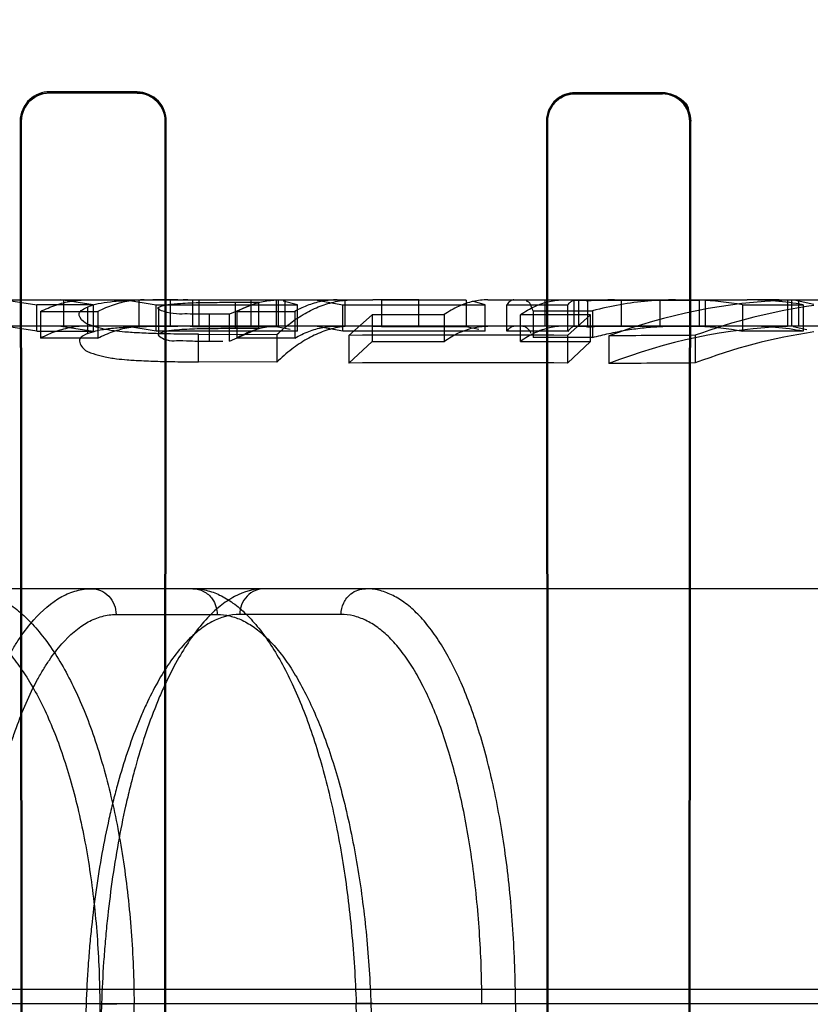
# Model space of a CAD drawing. Header units: millimetres. Extents: x 0 to 297, y 0 to 210.
# Tile 429 of 455: x 242.3582 to 242.4214, y 160.0682 to 160.147. Entities that reach past the tile are written whole.
import ezdxf

# ---------------------------------------------------------------- set-up
doc = ezdxf.new("R2010")
doc.units = ezdxf.units.MM
doc.header["$LTSCALE"] = 16.335
doc.layers.get('0').update_dxf_attribs({"linetype": 'CONTINUOUS'})
for name, color, linetype in [('AXES_REF', 7, 'CONTINUOUS'), ('INTFCLR_1', 7, 'CONTINUOUS'), ('INTFCLR_144815', 7, 'CONTINUOUS'), ('INTFCLR_72935', 7, 'CONTINUOUS')]:
    doc.layers.add(name, color=color, linetype=linetype)

msp = doc.modelspace()

# ---------------------------------------------------------------- linework, layer by layer
at = {"color": 7, "linetype": 'Continuous'}
for radius in [6.787079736, 6.7865, 6.743039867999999]:
    msp.add_circle((241.4889104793, 154.7114782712), radius, dxfattribs=at)
msp.add_arc((241.4889104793, 154.7114782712), 6.72, 278.2771290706, 261.7228709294, dxfattribs=at)
at = {"layer": 'AXES_REF', "color": 7, "linetype": 'Continuous'}
msp.add_arc((241.4889104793, 154.7114782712), 6.874, 113.0826847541, 66.9173152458, dxfattribs=at)
at = {"layer": 'AXES_REF', "color": 9, "linetype": 'Continuous'}
msp.add_arc((241.4889104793, 154.7114782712), 6.191158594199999, 94.4118118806, 85.5881881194, dxfattribs=at)
at = {"layer": 'INTFCLR_1', "color": 9, "linetype": 'Continuous'}
for p, q in [((242.360606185, 160.1411294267), (242.360606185, 160.141218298)), ((242.367606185, 160.1412042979), (242.367606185, 160.1411164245)), ((242.402606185, 160.1410602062), (242.402606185, 160.1411440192)), ((242.409606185, 160.1411337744), (242.409606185, 160.1410506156)), ((242.3582506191, 160.1388643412), (242.3583396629, 160.1388643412)), ((242.3698513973, 160.1388643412), (242.369938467, 160.1388643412)), ((242.4003260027, 160.1388643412), (242.4004098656, 160.1388643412)), ((242.4117869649, 160.1388643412), (242.4118695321, 160.1388643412))]:
    msp.add_line(p, q, dxfattribs=at)
at = {"layer": 'INTFCLR_1', "color": 6, "linetype": 'Continuous'}
for p, q in [((242.367606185, 160.1412042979), (242.360606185, 160.141218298)), ((242.367606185, 160.1411164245), (242.360606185, 160.1411294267)), ((242.402606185, 160.1411440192), (242.409606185, 160.1411337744)), ((242.409606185, 160.1410506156), (242.402606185, 160.1410602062)), ((242.3582506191, 160.1388643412), (242.358335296, 160.0058643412)), ((242.3583396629, 160.1388643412), (242.3584185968, 160.0058643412)), ((242.3697739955, 160.0058643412), (242.3698513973, 160.1388643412)), ((242.3698556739, 160.0058643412), (242.369938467, 160.1388643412)), ((242.4003260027, 160.1388643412), (242.4004057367, 160.0058643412)), ((242.4004098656, 160.1388643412), (242.400484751, 160.0058643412)), ((242.4117131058, 160.0058643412), (242.4117869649, 160.1388643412)), ((242.4117910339, 160.0058643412), (242.4118695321, 160.1388643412))]:
    msp.add_line(p, q, dxfattribs=at)
at = {"layer": 'INTFCLR_1', "color": 7, "linetype": 'Continuous'}
for points in [[(242.409606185, 160.1411337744), (242.4097044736, 160.1411315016), (242.4098028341, 160.1411249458), (242.4099010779, 160.141114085), (242.4099988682, 160.141098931), (242.4100961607, 160.1410794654), (242.4101931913, 160.1410555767), (242.4102898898, 160.1410271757), (242.4103858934, 160.1409942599), (242.4104809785, 160.1409568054)], [(242.4104482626, 160.1408805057), (242.4103584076, 160.1409158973), (242.4102670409, 160.1409472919), (242.4101743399, 160.1409746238), (242.4100802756, 160.1409978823), (242.4099852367, 160.1410169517), (242.4098900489, 160.1410317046), (242.409795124, 160.1410421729), (242.4097004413, 160.1410484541), (242.409606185, 160.1410506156)]]:
    msp.add_lwpolyline(points, dxfattribs=at)
at = {"layer": 'INTFCLR_1', "color": 6, "linetype": 'Continuous'}
for points, knots in [([(242.360606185, 160.141218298), (242.3600415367, 160.1412194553), (242.3587948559, 160.1407601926), (242.3582497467, 160.1395012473), (242.3582506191, 160.1388643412)], [0, 0, 0, 0, 0.4699318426, 1, 1, 1, 1]), ([(242.369938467, 160.1388643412), (242.3699392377, 160.1394406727), (242.3694655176, 160.1406794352), (242.3682216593, 160.141203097), (242.367606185, 160.1412042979)], [0, 0, 0, 0, 0.4835781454, 1, 1, 1, 1]), ([(242.360606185, 160.1411294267), (242.3600659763, 160.1411304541), (242.3588670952, 160.1406919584), (242.3583388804, 160.1394801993), (242.3583396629, 160.1388643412)], [0, 0, 0, 0, 0.467281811, 1, 1, 1, 1]), ([(242.3698513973, 160.1388643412), (242.3698520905, 160.1394213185), (242.3693934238, 160.1406140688), (242.3681964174, 160.1411153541), (242.367606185, 160.1411164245)], [0, 0, 0, 0, 0.4855058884, 1, 1, 1, 1]), ([(242.402606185, 160.1411440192), (242.4020736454, 160.1411448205), (242.4008696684, 160.1407156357), (242.400325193, 160.1394947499), (242.4003260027, 160.1388643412)], [0, 0, 0, 0, 0.4579220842, 1, 1, 1, 1]), ([(242.402606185, 160.1410602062), (242.4020945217, 160.1410609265), (242.4009351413, 160.1406489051), (242.4004091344, 160.1394728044), (242.4004098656, 160.1388643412)], [0, 0, 0, 0, 0.4567907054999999, 1, 1, 1, 1])]:
    msp.add_open_spline(points, degree=3, knots=knots, dxfattribs=at)
at = {"layer": 'INTFCLR_1', "color": 7, "linetype": 'Continuous'}
for points, knots in [([(242.4118695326, 160.1388643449), (242.4118703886, 160.1394356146), (242.411396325, 160.1406390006), (242.4101912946, 160.1411342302), (242.4096061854, 160.1411337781)], [0, 0, 0, 0, 0.494016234, 1, 1, 1, 1]), ([(242.4117869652, 160.1388643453), (242.4117877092, 160.139415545), (242.4113299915, 160.1405751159), (242.41016909, 160.1410509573), (242.4096061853, 160.1410506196)], [0, 0, 0, 0, 0.4947471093, 1, 1, 1, 1])]:
    msp.add_open_spline(points, degree=3, knots=knots, dxfattribs=at)
for points in [[(242.4104809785, 160.1409568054), (242.4110118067, 160.1407337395), (242.4116990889, 160.1403071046), (242.4116983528, 160.1397313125)], [(242.4117869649, 160.1388643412), (242.411787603, 160.1393974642), (242.4116946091, 160.1401469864), (242.4112030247, 160.1403533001)]]:
    msp.add_open_spline(points, degree=3, dxfattribs=at)
at = {"layer": 'INTFCLR_144815', "color": 9, "linetype": 'Continuous'}
for p, q in [((242.3323983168, 160.1245782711), (242.3615105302, 160.1245782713)), ((242.3635946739, 160.1245782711), (242.3864593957, 160.1245782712)), ((242.3754557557, 160.1222769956), (242.3754557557, 160.1243842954)), ((242.3956361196, 160.1245782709), (242.4163895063, 160.1245782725)), ((242.4189269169, 160.1245782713), (242.4290559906, 160.1245782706)), ((242.3733654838, 160.1234296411), (242.3733654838, 160.1212856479)), ((242.7959286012, 160.1224782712), (242.1356657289, 160.1224782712)), ((242.3725106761, 160.1196212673), (242.3725106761, 160.1218297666)), ((243.0035589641, 160.1014782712), (242.1770643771, 160.1014782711)), ((242.365924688, 160.0994149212), (242.3740159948, 160.0994149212)), ((242.3839059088, 160.0994149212), (242.3758094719, 160.0994149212)), ((243.0808995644, 160.0694090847), (242.0903675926, 160.0694090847)), ((242.1512460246, 160.0683100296), (243.0344399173, 160.0683100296)), ((242.3635238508, 160.0682367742), (242.3610019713, 159.9964782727)), ((242.3647555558, 160.0683100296), (242.3622264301, 159.996478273)), ((242.3633805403, 160.0682937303), (242.3647555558, 160.0683100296)), ((242.3646174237, 160.0682367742), (242.3649961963, 159.996478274)), ((242.3677448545, 159.9964782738), (242.3673607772, 160.0683100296)), ((242.3875725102, 159.9980053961), (242.3851174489, 160.0683100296)), ((242.3862966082, 160.0682367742), (242.3888076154, 159.9964782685)), ((242.3978524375, 160.0683100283), (242.3980263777, 159.9980053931))]:
    msp.add_line(p, q, dxfattribs=at)
at = {"layer": 'INTFCLR_144815', "color": 6, "linetype": 'Continuous'}
for p, q in [((242.3570010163, 160.1245782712), (242.3595769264, 160.1241873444)), ((242.3640854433, 160.1241874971), (242.3595769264, 160.1241874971)), ((242.3595769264, 160.1220725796), (242.3595769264, 160.1241873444)), ((242.3615105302, 160.1245782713), (242.3635946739, 160.1245782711)), ((242.3640854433, 160.1241876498), (242.3615105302, 160.1245782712)), ((242.3617461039, 160.1224782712), (242.3617461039, 160.1245782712)), ((242.3636487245, 160.1240024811), (242.3636487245, 160.1218806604)), ((242.3640854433, 160.1241876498), (242.3640854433, 160.1220728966)), ((242.3667113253, 160.1245782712), (242.3691307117, 160.1241846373)), ((242.3677564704, 160.1224782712), (242.3677564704, 160.1245782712)), ((242.3691307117, 160.1220697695), (242.3691307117, 160.1241846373)), ((242.3691307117, 160.1241821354), (242.3804123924, 160.1241821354)), ((242.3693385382, 160.1218825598), (242.3693385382, 160.1240043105)), ((242.3702467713, 160.1245782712), (242.3702467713, 160.1224782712)), ((242.3787294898, 160.1245416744), (242.3720394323, 160.1245416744)), ((242.3720394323, 160.1245408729), (242.3720394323, 160.1224394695)), ((242.3725373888, 160.1245782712), (242.3725373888, 160.1224782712)), ((242.3773122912, 160.1243840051), (242.3749882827, 160.123428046)), ((242.3754557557, 160.1243842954), (242.3773122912, 160.1243840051)), ((242.3766978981, 160.1245782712), (242.3766978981, 160.1224782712)), ((242.3773122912, 160.1243840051), (242.3773122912, 160.1222766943)), ((242.3787294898, 160.1245416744), (242.3787294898, 160.1224403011)), ((242.3788683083, 160.1245782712), (242.3788683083, 160.1224782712)), ((242.3804123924, 160.1241872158), (242.3792916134, 160.1244662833)), ((242.3794159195, 160.1245782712), (242.3794159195, 160.1224782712)), ((242.3804123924, 160.1220671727), (242.3804123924, 160.1241821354)), ((242.3818343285, 160.1245782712), (242.3840520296, 160.1241852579)), ((242.3840520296, 160.1220704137), (242.3840520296, 160.1241852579)), ((242.3840520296, 160.1241828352), (242.3954427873, 160.1241828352)), ((242.3842242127, 160.1224782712), (242.3842242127, 160.1245782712)), ((242.3901277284, 160.1245782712), (242.3864593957, 160.1245782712)), ((242.3871477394, 160.12454053), (242.3864593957, 160.1245782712)), ((242.3939053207, 160.1245414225), (242.3871477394, 160.1245414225)), ((242.3871477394, 160.12454053), (242.3871477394, 160.1224391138)), ((242.3901277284, 160.1224782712), (242.3901277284, 160.1245782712)), ((242.3939053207, 160.1245414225), (242.3939053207, 160.1224400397)), ((242.3954427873, 160.1241879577), (242.394418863, 160.1244662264)), ((242.3954427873, 160.1220678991), (242.3954427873, 160.1241828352)), ((242.3971688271, 160.1220717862), (242.3971688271, 160.1241865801)), ((242.3971688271, 160.1241804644), (242.4020305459, 160.1241804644)), ((242.400198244, 160.1245782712), (242.400198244, 160.1224782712)), ((242.4020305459, 160.1220654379), (242.4020305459, 160.1241804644)), ((242.4025187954, 160.1245566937), (242.4025187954, 160.1224558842)), ((242.4025187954, 160.1245566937), (242.4125486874, 160.1245566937)), ((242.4028875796, 160.1245782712), (242.4028875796, 160.1224782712)), ((242.4033543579, 160.1245782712), (242.4036303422, 160.1244861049)), ((242.4036303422, 160.1223826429), (242.4036303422, 160.1244861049)), ((242.4063021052, 160.1245782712), (242.4063021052, 160.1224782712)), ((242.4094270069, 160.1224782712), (242.4094270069, 160.1245782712)), ((242.4125486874, 160.1245566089), (242.4125486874, 160.1224557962)), ((242.4130218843, 160.1245782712), (242.4130218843, 160.1224782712)), ((242.4159924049, 160.1241784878), (242.4159924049, 160.122063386)), ((242.4159924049, 160.1241784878), (242.4208593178, 160.1241784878)), ((242.4189269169, 160.1245782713), (242.4163895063, 160.1245782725)), ((242.4189269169, 160.1245782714), (242.4196132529, 160.1245510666)), ((242.4196132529, 160.1245510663), (242.4196132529, 160.1224500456)), ((242.4199271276, 160.1245782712), (242.4199271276, 160.1224782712)), ((242.4201227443, 160.1245782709), (242.4217052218, 160.1242257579)), ((242.4204949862, 160.1224782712), (242.4204949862, 160.1245782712)), ((242.4208593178, 160.1241840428), (242.4208593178, 160.1220691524)), ((242.3598747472, 160.1236453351), (242.3644663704, 160.1236453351)), ((242.3598747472, 160.1236433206), (242.3598747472, 160.1215076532)), ((242.3644663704, 160.1236453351), (242.3644663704, 160.1215097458)), ((242.3749882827, 160.123428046), (242.3733654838, 160.1234296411)), ((242.3749882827, 160.1212839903), (242.3749882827, 160.123428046)), ((242.3755751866, 160.1236525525), (242.380208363, 160.1236525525)), ((242.3755751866, 160.1236501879), (242.3755751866, 160.1215147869)), ((242.380208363, 160.1236525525), (242.380208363, 160.1215172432)), ((242.3863877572, 160.1233810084), (242.3845245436, 160.1217341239)), ((242.392151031, 160.1233905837), (242.3863877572, 160.1233905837)), ((242.3863877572, 160.1233810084), (242.3863877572, 160.121235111)), ((242.392151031, 160.1233905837), (242.392151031, 160.1212450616)), ((242.3982548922, 160.1212465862), (242.3982548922, 160.123392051)), ((242.4038645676, 160.123392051), (242.3982548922, 160.123392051)), ((242.3992672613, 160.1236958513), (242.4040147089, 160.1236958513)), ((242.3992672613, 160.1236953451), (242.3992672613, 160.1215616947)), ((242.402001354, 160.121738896), (242.4038645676, 160.1233840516)), ((242.4038645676, 160.1212382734), (242.4038645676, 160.1233840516)), ((242.4040147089, 160.1236958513), (242.4040147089, 160.1215622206)), ((242.3595769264, 160.1220725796), (242.3570010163, 160.1224782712)), ((242.3615105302, 160.1224782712), (242.3640854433, 160.1220728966)), ((242.3691307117, 160.1220697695), (242.3667113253, 160.1224782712)), ((242.3720394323, 160.1224403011), (242.3787294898, 160.1224403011)), ((242.3787294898, 160.1224411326), (242.3798526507, 160.1222391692)), ((242.3840520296, 160.1220704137), (242.3818343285, 160.1224782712)), ((242.3864593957, 160.1224782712), (242.3871477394, 160.1224391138)), ((242.3871477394, 160.1224400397), (242.3939053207, 160.1224400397)), ((242.3939053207, 160.1224409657), (242.3949314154, 160.1222394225)), ((242.4125486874, 160.1224558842), (242.4025187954, 160.1224558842)), ((242.4036303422, 160.1223826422), (242.4033543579, 160.1224782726)), ((242.4196132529, 160.1224500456), (242.4189269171, 160.1224782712)), ((242.4200608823, 160.122457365), (242.4211438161, 160.1222167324)), ((242.3595769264, 160.1220727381), (242.3640854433, 160.1220727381)), ((242.3644663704, 160.1215097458), (242.3598747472, 160.1215097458)), ((242.3804123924, 160.1220671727), (242.3691307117, 160.1220671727)), ((242.3725106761, 160.1218297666), (242.3787748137, 160.1218059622)), ((242.3749882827, 160.1212839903), (242.3773122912, 160.1222766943)), ((242.3773122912, 160.1222766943), (242.3754557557, 160.1222769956)), ((242.380208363, 160.1215172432), (242.3755751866, 160.1215172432)), ((242.3787748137, 160.1218059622), (242.3787748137, 160.1195964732)), ((242.3954427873, 160.1220678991), (242.3840520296, 160.1220678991)), ((242.3845245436, 160.1217341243), (242.3845245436, 160.1195216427)), ((242.4020305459, 160.1220654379), (242.3971688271, 160.1220654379)), ((242.4040147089, 160.1215622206), (242.3992672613, 160.1215622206)), ((242.402001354, 160.121738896), (242.402001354, 160.1195266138)), ((242.4053219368, 160.1216915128), (242.4053219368, 160.1194772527)), ((242.4122271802, 160.1217411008), (242.4122271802, 160.1195289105)), ((242.4208593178, 160.122063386), (242.4159924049, 160.122063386)), ((242.3733654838, 160.1212856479), (242.3744473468, 160.1212848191)), ((242.3845245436, 160.1195216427), (242.3863877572, 160.121235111)), ((242.3863877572, 160.1212450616), (242.392151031, 160.1212450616)), ((242.3982548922, 160.1212465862), (242.4038645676, 160.1212465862)), ((242.4038645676, 160.1212382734), (242.402001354, 160.1195266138)), ((242.3787748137, 160.1195964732), (242.3725106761, 160.1196212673)), ((242.3646174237, 160.0682367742), (242.3673607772, 160.0683100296)), ((242.3864404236, 160.0682908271), (242.3851174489, 160.0683100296)), ((242.3978524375, 160.0683100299), (242.3951703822, 160.0682367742))]:
    msp.add_line(p, q, dxfattribs=at)
for points in [[(242.3977242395, 160.1245782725), (242.3976689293, 160.1245743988), (242.3976120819, 160.124562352), (242.3975537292, 160.1245414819), (242.3974940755, 160.1245112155), (242.3974329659, 160.1244708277), (242.3973699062, 160.1244191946), (242.3973047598, 160.1243552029), (242.3972377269, 160.1242779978), (242.3971688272, 160.1241865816)], [(242.4020305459, 160.1241743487), (242.4020847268, 160.1242404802), (242.4021389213, 160.124300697), (242.4021931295, 160.1243549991), (242.4022473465, 160.1244033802), (242.4023015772, 160.1244458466), (242.402355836, 160.1244824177), (242.4024101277, 160.1245130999), (242.4024644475, 160.1245378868), (242.4025187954, 160.1245567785)], [(242.397168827, 160.1220717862), (242.3972300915, 160.1221565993), (242.397291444, 160.1222316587), (242.3973529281, 160.1222968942), (242.397414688, 160.1223522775), (242.3974766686, 160.122397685), (242.3975386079, 160.122432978), (242.3976004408, 160.1224581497), (242.3976623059, 160.1224732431), (242.3977242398, 160.1224782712)], [(242.4025187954, 160.1224559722), (242.4024644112, 160.1224363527), (242.402410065, 160.1224106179), (242.4023557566, 160.1223787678), (242.4023014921, 160.1223408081), (242.4022472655, 160.122296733), (242.4021930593, 160.1222465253), (242.4021388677, 160.1221901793), (242.4020846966, 160.1221277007), (242.4020305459, 160.1220590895)]]:
    msp.add_lwpolyline(points, dxfattribs=at)
for centre, radius, start, end in [((242.371291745, 160.1170854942), 0.007492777, 84.273051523, 89.99198590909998), ((242.4057817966, 160.0994219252), 0.0251563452, 89.999993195, 94.9061183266), ((242.4211731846, 160.0796178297), 0.0449603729, 91.9883192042, 110.6438857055), ((242.4281334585, 160.078570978), 0.0460071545, 98.0171224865, 110.2266078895), ((242.4114856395, 160.0993722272), 0.0252068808, 79.7006410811, 87.5829453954), ((242.4163836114, 160.0989803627), 0.0255978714, 79.9303058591, 89.98680544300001), ((242.3712916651, 160.1152535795), 0.0072246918, 84.0591548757, 89.99105492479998), ((242.4057820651, 160.098222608), 0.0242556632, 90.000627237, 95.0894057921), ((242.4211796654, 160.0790923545), 0.04338622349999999, 92.069063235, 111.4381893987), ((242.4114942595, 160.0982490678), 0.0242296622, 79.30122498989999, 87.50581318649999), ((242.416373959, 160.0976927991), 0.0247856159, 79.5739420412, 89.96405987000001), ((242.3936719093, 158.623280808), 1.4984812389, 89.6815145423, 90.3497599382), ((242.4196492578, 158.607295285), 1.5144640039, 90.2807959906, 90.54204475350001), ((242.4281470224, 160.078056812), 0.0444225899, 98.32277566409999, 111.0002348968), ((242.3936717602, 158.6816922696), 1.4378584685, 89.66808051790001, 90.36450071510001), ((242.4196163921, 158.6701530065), 1.4493947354, 90.29210295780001, 90.56508086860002)]:
    msp.add_arc(centre, radius, start, end, dxfattribs=at)
for points, knots in [([(242.3598747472, 160.1236433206), (242.3602723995, 160.1238445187), (242.361078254, 160.1241878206), (242.3623325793, 160.1245067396), (242.3631777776, 160.1245782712), (242.3635946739, 160.1245782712)], [0, 0, 0, 0, 0.3456816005, 0.6766253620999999, 1, 1, 1, 1]), ([(242.3725106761, 160.1218297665), (242.3721198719, 160.1218312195), (242.3713770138, 160.1218336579), (242.370320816, 160.1218459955), (242.3693794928, 160.1218670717), (242.3685496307, 160.1218930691), (242.367644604, 160.1219316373), (242.3667252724, 160.1219889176), (242.3657071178, 160.1220905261), (242.3648087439, 160.1222406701), (242.3639758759, 160.1224980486), (242.3632887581, 160.1227570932), (242.3627171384, 160.1235906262), (242.3633884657, 160.1238897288), (242.3636487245, 160.1240024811)], [0, 0, 0, 0, 0.1074067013, 0.2041624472, 0.2902927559, 0.3661741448, 0.4323450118, 0.5392413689, 0.6193119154, 0.7133741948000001, 0.7896435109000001, 0.8562493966, 0.9220482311, 1, 1, 1, 1]), ([(242.3708617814, 160.124578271), (242.3705479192, 160.124578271), (242.3699457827, 160.124577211), (242.3690726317, 160.1245707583), (242.3682371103, 160.1245581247), (242.3674491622, 160.1245365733), (242.3665229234, 160.1244968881), (242.3655446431, 160.1244235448), (242.3645223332, 160.1242785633), (242.3639198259, 160.1241108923), (242.3636487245, 160.1240024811)], [0, 0, 0, 0, 0.1295911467, 0.2486166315, 0.360524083, 0.4746063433, 0.5740607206, 0.7433075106, 0.8794461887, 1, 1, 1, 1]), ([(242.3681771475, 160.1245782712), (242.3677615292, 160.1245782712), (242.3669187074, 160.1245071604), (242.3656675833, 160.1241895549), (242.3648631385, 160.1238481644), (242.3644663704, 160.1236473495)], [0, 0, 0, 0, 0.3232225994, 0.6541665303, 1, 1, 1, 1]), ([(242.3733654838, 160.123429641), (242.3730047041, 160.1234307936), (242.3723695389, 160.1234252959), (242.371336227, 160.1234655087), (242.3706025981, 160.1233784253), (242.3689594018, 160.1238322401), (242.3693385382, 160.1240043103)], [0, 0, 0, 0, 0.261295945, 0.4729296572, 0.6984540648, 1, 1, 1, 1]), ([(242.3693385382, 160.1240043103), (242.3695796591, 160.124091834), (242.3701526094, 160.1242294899), (242.37099715, 160.1242996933), (242.3719110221, 160.1243455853), (242.3728896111, 160.1243678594), (242.3740925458, 160.1243823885), (242.3749703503, 160.1243843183), (242.3754557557, 160.1243842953)], [0, 0, 0, 0, 0.1251645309, 0.2855980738, 0.4129825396, 0.5716914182, 0.7631496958, 1, 1, 1, 1]), ([(242.3755751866, 160.1236501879), (242.3759368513, 160.1238492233), (242.3766706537, 160.1241889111), (242.3778188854, 160.1245068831), (242.3785939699, 160.1245782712), (242.3789752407, 160.1245782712)], [0, 0, 0, 0, 0.348037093, 0.6785574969, 1, 1, 1, 1]), ([(242.3787748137, 160.1218059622), (242.3791598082, 160.1221647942), (242.3799263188, 160.1228084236), (242.3811425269, 160.1235940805), (242.3823674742, 160.1241574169), (242.3836138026, 160.1245009), (242.3844568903, 160.1245782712), (242.3848727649, 160.1245782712)], [0, 0, 0, 0, 0.2303132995, 0.4368336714, 0.6318746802, 0.8180063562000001, 1, 1, 1, 1]), ([(242.383600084, 160.1245782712), (242.3832192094, 160.1245782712), (242.3824464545, 160.1245076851), (242.3813010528, 160.1241912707), (242.380569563, 160.1238531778), (242.380208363, 160.1236549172)], [0, 0, 0, 0, 0.3219598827, 0.6516998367, 1, 1, 1, 1]), ([(242.3956361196, 160.1245782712), (242.3952441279, 160.1245782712), (242.3944400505, 160.1244856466), (242.3932573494, 160.1240760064), (242.3925158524, 160.1236468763), (242.392151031, 160.1233969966)], [0, 0, 0, 0, 0.3152153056, 0.6444160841, 1, 1, 1, 1]), ([(242.3982548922, 160.1233970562), (242.3986194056, 160.1236467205), (242.3993606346, 160.1240757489), (242.4005432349, 160.124485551), (242.4013476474, 160.1245782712), (242.4017398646, 160.1245782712)], [0, 0, 0, 0, 0.3552943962, 0.6845921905, 1, 1, 1, 1]), ([(242.410650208, 160.1245782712), (242.4099130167, 160.124578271), (242.4084272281, 160.1245130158), (242.4062070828, 160.1242182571), (242.4047410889, 160.1238911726), (242.4040147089, 160.1236963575)], [0, 0, 0, 0, 0.3295454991, 0.6638117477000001, 1, 1, 1, 1]), ([(242.3635946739, 160.1224782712), (242.3631768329, 160.1224782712), (242.362330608, 160.1224043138), (242.3610753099, 160.1220725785), (242.3602717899, 160.1217163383), (242.3598747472, 160.1215076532)], [0, 0, 0, 0, 0.3231668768, 0.6530862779, 1, 1, 1, 1]), ([(242.3636487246, 160.1218806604), (242.3639309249, 160.1219978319), (242.3645618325, 160.1221767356), (242.3656209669, 160.1223260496), (242.3666324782, 160.1224003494), (242.367568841, 160.1224390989), (242.3683499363, 160.122459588), (242.3691564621, 160.122471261), (242.369991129, 160.1224772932), (242.3705644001, 160.1224782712), (242.3708617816, 160.1224782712)], [0, 0, 0, 0, 0.1260955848, 0.268811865, 0.4409940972, 0.5444170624, 0.65554961, 0.7634275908, 0.8772789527, 1, 1, 1, 1]), ([(242.3644663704, 160.1215118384), (242.3648627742, 160.1217202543), (242.3656651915, 160.1220746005), (242.366917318, 160.1224048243), (242.3677608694, 160.1224782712), (242.3681771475, 160.1224782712)], [0, 0, 0, 0, 0.3472846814, 0.6772005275, 1, 1, 1, 1]), ([(242.3789752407, 160.1224782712), (242.3785930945, 160.1224782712), (242.3778168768, 160.1224044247), (242.3766676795, 160.1220735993), (242.3759362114, 160.1217211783), (242.3755751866, 160.1215147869)], [0, 0, 0, 0, 0.3210980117, 0.6505772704, 1, 1, 1, 1]), ([(242.3848727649, 160.1224782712), (242.3844546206, 160.1224782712), (242.3836081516, 160.1223971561), (242.3823573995, 160.1220378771), (242.3811249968, 160.1214472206), (242.3799118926, 160.1206283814), (242.3791512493, 160.119961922), (242.3787748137, 160.1195964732)], [0, 0, 0, 0, 0.1815097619, 0.3665498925, 0.5621461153, 0.7722582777, 1, 1, 1, 1]), ([(242.380208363, 160.1215196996), (242.3805689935, 160.1217253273), (242.3812992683, 160.1220761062), (242.3824456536, 160.1224049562), (242.3832193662, 160.1224782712), (242.383600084, 160.1224782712)], [0, 0, 0, 0, 0.3497590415, 0.6792381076, 1, 1, 1, 1]), ([(242.392151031, 160.1212517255), (242.392513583, 160.1215097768), (242.3932521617, 160.1219544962), (242.3944357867, 160.1223814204), (242.3952432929, 160.1224782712), (242.3956361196, 160.1224782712)], [0, 0, 0, 0, 0.3561166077, 0.6856431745, 1, 1, 1, 1]), ([(242.4017398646, 160.1224782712), (242.4013467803, 160.1224782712), (242.4005403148, 160.1223814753), (242.3993566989, 160.1219548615), (242.3986182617, 160.121510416), (242.3982548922, 160.1212517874)], [0, 0, 0, 0, 0.3145739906, 0.6430700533, 1, 1, 1, 1]), ([(242.4040147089, 160.1215627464), (242.4044488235, 160.1216836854), (242.4053216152, 160.121902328), (242.4066440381, 160.1221590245), (242.4079743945, 160.1223430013), (242.4093106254, 160.122453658), (242.4102037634, 160.1224782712), (242.410650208, 160.1224782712)], [0, 0, 0, 0, 0.2012328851, 0.4015582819, 0.6012628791, 0.8006431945, 1, 1, 1, 1]), ([(242.3636487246, 160.1218806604), (242.3634215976, 160.1217784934), (242.3627910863, 160.1215363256), (242.3632692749, 160.1205326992), (242.3640900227, 160.1202809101), (242.364981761, 160.120008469), (242.3658948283, 160.1198690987), (242.3669017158, 160.1197741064), (242.368069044, 160.1197030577), (242.3692539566, 160.1196625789), (242.370397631, 160.1196369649), (242.3714168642, 160.1196251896), (242.3721335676, 160.1196227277), (242.3725106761, 160.1196212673)], [0, 0, 0, 0, 0.0683859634, 0.1435097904, 0.2247412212, 0.3045688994, 0.3990756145, 0.4776571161, 0.5823334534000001, 0.7201154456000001, 0.8031998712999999, 0.8964490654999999, 1, 1, 1, 1]), ([(242.3693385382, 160.1218825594), (242.3691149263, 160.1217771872), (242.3700880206, 160.1212139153), (242.3707646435, 160.1213726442), (242.3720048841, 160.1212633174), (242.3728521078, 160.1212873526), (242.3733654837, 160.1212856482)], [0, 0, 0, 0, 0.1760296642, 0.3780551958, 0.6344192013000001, 1, 1, 1, 1]), ([(242.3754557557, 160.122276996), (242.3750730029, 160.1222770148), (242.3743783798, 160.122276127), (242.37343374, 160.1222670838), (242.3725914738, 160.1222534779), (242.3717949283, 160.1222320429), (242.3709703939, 160.1221868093), (242.3701485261, 160.1221113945), (242.3696003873, 160.1219812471), (242.3693385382, 160.1218825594)], [0, 0, 0, 0, 0.1866949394, 0.3388131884, 0.4607812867, 0.5975805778, 0.7274557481, 0.8635081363, 1, 1, 1, 1]), ([(242.3536712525, 160.1014782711), (242.3540752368, 160.1014782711), (242.3549013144, 160.1013902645), (242.3561175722, 160.1009964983), (242.3573072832, 160.100346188), (242.3584562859, 160.0994518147), (242.3595572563, 160.0983262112), (242.3606065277, 160.0969791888), (242.3616015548, 160.095416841), (242.3625363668, 160.0936487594), (242.3634024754, 160.0916916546), (242.3641940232, 160.0895611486), (242.3649068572, 160.0872713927), (242.365537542, 160.0848337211), (242.3660804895, 160.0822693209), (242.3665305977, 160.0796049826), (242.3668858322, 160.0768623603), (242.3671455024, 160.074061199), (242.3673100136, 160.0712030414), (242.3673546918, 160.0692810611), (242.3673607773, 160.0683100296)], [0, 0, 0, 0, 0.0315611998, 0.0643441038, 0.0992563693, 0.1369443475, 0.1776898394, 0.221957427, 0.2701061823, 0.3222178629, 0.3780613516, 0.4371902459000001, 0.4996835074, 0.5653349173, 0.6338330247, 0.704405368, 0.7763792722, 0.8498398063, 0.9241368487, 1, 1, 1, 1]), ([(242.3720557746, 160.1014782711), (242.3724149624, 160.1014782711), (242.3731571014, 160.1013881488), (242.3742496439, 160.1009896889), (242.3753264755, 160.1003320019), (242.3763723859, 160.0994284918), (242.3773802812, 160.0982945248), (242.3783473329, 160.0969408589), (242.3792718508, 160.0953723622), (242.380148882, 160.0935974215), (242.380969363, 160.0916357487), (242.3817282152, 160.0895036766), (242.3824214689, 160.0872149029), (242.383046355, 160.0847786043), (242.3835967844, 160.0822180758), (242.3840683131, 160.079559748), (242.3844577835, 160.0768321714), (242.3847651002, 160.0740453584), (242.3849905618, 160.0711997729), (242.3850844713, 160.0692806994), (242.3851174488, 160.0683100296)], [0, 0, 0, 0, 0.0285285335, 0.0587379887, 0.09169627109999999, 0.128193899, 0.168121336, 0.2119204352, 0.2601251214, 0.3125755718, 0.3690460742, 0.4289151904, 0.4922453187, 0.5589234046, 0.6286260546, 0.7002119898, 0.7733138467, 0.8474223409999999, 0.9228599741, 1, 1, 1, 1]), ([(242.3978524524, 160.0683100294), (242.3978491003, 160.0692986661), (242.3978123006, 160.0712712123), (242.3976663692, 160.074209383), (242.397430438, 160.0770963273), (242.397107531, 160.079897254), (242.3967014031, 160.0825869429), (242.3962159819, 160.0851509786), (242.3956538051, 160.0875806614), (242.3950180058, 160.0898619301), (242.3943149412, 160.0919721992), (242.3935508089, 160.0938957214), (242.3927312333, 160.0956227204), (242.3918591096, 160.0971476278), (242.390939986, 160.0984591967), (242.3899820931, 160.0995449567), (242.3889921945, 160.1003984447), (242.3879750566, 160.1010155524), (242.3869305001, 160.1013928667), (242.3862163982, 160.1014782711), (242.3858661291, 160.1014782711)], [0, 0, 0, 0, 0.0791848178, 0.1579882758, 0.235584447, 0.3111426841, 0.3837692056, 0.4534084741, 0.5201040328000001, 0.5834554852, 0.6430198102, 0.6981752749, 0.7491303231, 0.7960039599, 0.838713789, 0.8771903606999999, 0.9116808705, 0.9430134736, 0.9719453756, 1, 1, 1, 1])]:
    msp.add_open_spline(points, degree=3, knots=knots, dxfattribs=at)
for points in [[(242.3992672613, 160.1236953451), (242.3991327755, 160.1239847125), (242.3990370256, 160.1244793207), (242.3987179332, 160.1244793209)], [(242.3984396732, 160.1224782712), (242.3987238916, 160.1224782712), (242.398969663, 160.1221812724), (242.3990857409, 160.1219218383)]]:
    msp.add_open_spline(points, degree=3, dxfattribs=at)
at = {"layer": 'INTFCLR_144815', "color": 9, "linetype": 'Continuous'}
for points, knots in [([(242.3519163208, 160.0683100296), (242.3519239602, 160.0704959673), (242.3520441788, 160.0737453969), (242.3523864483, 160.0775025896), (242.3526367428, 160.0795899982), (242.3530495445, 160.0825413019), (242.3536741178, 160.085844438), (242.3545174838, 160.0890063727), (242.3550372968, 160.0906719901), (242.3557973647, 160.0928746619), (242.3566792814, 160.0949381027), (242.3577415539, 160.0967920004), (242.3584063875, 160.0978275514), (242.3595394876, 160.0993154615), (242.3610529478, 160.1006664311), (242.3627311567, 160.1013647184), (242.3635620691, 160.1014782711), (242.3639644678, 160.1014782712)], [0, 0, 0, 0, 0.1750157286, 0.2600612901, 0.302010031, 0.3433244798, 0.4986593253, 0.5707200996, 0.6052293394, 0.6383271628, 0.7573161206, 0.7839666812, 0.8093592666, 0.8557594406, 0.9337808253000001, 0.9677823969, 1, 1, 1, 1]), ([(242.3639644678, 160.1014782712), (242.3642075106, 160.1014782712), (242.3647235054, 160.1013734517), (242.3653843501, 160.1009085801), (242.3658182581, 160.1002107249), (242.3659204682, 160.0996738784), (242.365924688, 160.0994149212)], [0, 0, 0, 0, 0.2326867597, 0.4888628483, 0.7520440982, 1, 1, 1, 1]), ([(242.3777696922, 160.1014782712), (242.3769529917, 160.1014782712), (242.3756592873, 160.1010961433), (242.3743898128, 160.1002220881), (242.3736433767, 160.0995650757), (242.3724138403, 160.098301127), (242.3711493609, 160.0964389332), (242.3700736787, 160.0943560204), (242.3694532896, 160.0929774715), (242.3684911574, 160.0906313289), (242.3676908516, 160.0881278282), (242.367010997, 160.0855073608), (242.3665618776, 160.0835976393), (242.3658547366, 160.0800782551), (242.3653519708, 160.0764607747), (242.3650488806, 160.073277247), (242.364878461, 160.0710771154), (242.3647935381, 160.0694189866), (242.3647555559, 160.0683100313)], [0, 0, 0, 0, 0.0649652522, 0.1020546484, 0.1223821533, 0.143958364, 0.2422123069, 0.299625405, 0.3304746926, 0.3624177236, 0.5013178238, 0.5389931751, 0.5777821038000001, 0.6573537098, 0.8244727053, 0.8679632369, 0.9117353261, 1, 1, 1, 1]), ([(242.3720557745, 160.1014782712), (242.3723535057, 160.1014782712), (242.3729664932, 160.1013227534), (242.3737673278, 160.1006105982), (242.3740089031, 160.0998501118), (242.3740159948, 160.0994149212)], [0, 0, 0, 0, 0.2866264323, 0.580985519, 1, 1, 1, 1]), ([(242.3777696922, 160.1014782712), (242.3775266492, 160.1014782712), (242.3770106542, 160.1013734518), (242.3763498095, 160.1009085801), (242.3759159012, 160.1002107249), (242.3758136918, 160.0996738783), (242.3758094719, 160.0994149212)], [0, 0, 0, 0, 0.2326868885, 0.4888629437, 0.7520441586, 1, 1, 1, 1]), ([(242.3839059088, 160.0994149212), (242.3839110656, 160.0997313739), (242.3840580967, 160.1003636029), (242.3847119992, 160.1012085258), (242.3854539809, 160.1014782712), (242.3858661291, 160.1014782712)], [0, 0, 0, 0, 0.3048584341, 0.6030048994, 1, 1, 1, 1]), ([(242.3517530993, 160.0994149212), (242.3521307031, 160.0994148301), (242.3528994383, 160.0993344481), (242.3540294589, 160.0989726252), (242.3551335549, 160.0983778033), (242.3562050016, 160.0975568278), (242.35723728, 160.0965168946), (242.3582244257, 160.0952663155), (242.359160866, 160.0938140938), (242.3600404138, 160.0921697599), (242.3608578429, 160.0903445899), (242.361606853, 160.088351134), (242.362282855, 160.0862036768), (242.3628806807, 160.0839168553), (242.3633964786, 160.0815061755), (242.3638261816, 160.0789884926), (242.3641667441, 160.0763827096), (242.364416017, 160.0737087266), (242.3645717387, 160.070985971), (242.3646125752, 160.0691561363), (242.3646174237, 160.0682367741)], [0, 0, 0, 0, 0.0313772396, 0.06368445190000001, 0.09799733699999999, 0.1350731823, 0.1754485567, 0.2194464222, 0.2672281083, 0.3188505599, 0.3742559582, 0.4332890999, 0.4957064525, 0.5612499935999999, 0.6296278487, 0.7004938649, 0.7734260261, 0.847946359, 0.9236039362, 1, 1, 1, 1]), ([(242.3546545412, 160.068236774), (242.3546598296, 160.070291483), (242.3547696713, 160.073345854), (242.3550875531, 160.0768776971), (242.3553203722, 160.0788398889), (242.3557049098, 160.081614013), (242.3562881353, 160.0847187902), (242.3570762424, 160.0876912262), (242.3575622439, 160.0892569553), (242.358272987, 160.0913272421), (242.3590980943, 160.0932668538), (242.3600928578, 160.0950097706), (242.3607154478, 160.0959831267), (242.3617766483, 160.097381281), (242.3631945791, 160.0986514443), (242.3647681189, 160.0993083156), (242.3655473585, 160.0994149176), (242.365924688, 160.0994149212)], [0, 0, 0, 0, 0.1751199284, 0.2602092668, 0.3021790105, 0.343512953, 0.4989085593, 0.5709858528, 0.6055004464, 0.6386024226, 0.7575788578, 0.7842206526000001, 0.8096020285, 0.85597166, 0.9338968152, 0.9678408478, 1, 1, 1, 1]), ([(242.3758094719, 160.0994149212), (242.3750401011, 160.0994149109), (242.3738214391, 160.099055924), (242.3726248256, 160.098234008), (242.3719210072, 160.0976164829), (242.3707620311, 160.0964287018), (242.3695695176, 160.094678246), (242.3685543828, 160.0927200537), (242.3679688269, 160.0914241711), (242.3670606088, 160.0892190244), (242.3663045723, 160.0868657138), (242.3656619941, 160.0844022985), (242.3652375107, 160.0826071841), (242.3645690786, 160.0792990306), (242.3640923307, 160.0758985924), (242.363804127, 160.0729059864), (242.3636418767, 160.0708378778), (242.3635604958, 160.0692792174), (242.3635238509, 160.0682367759)], [0, 0, 0, 0, 0.06506670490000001, 0.1022049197, 0.1225520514, 0.1441456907, 0.2424452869, 0.2998701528, 0.3307214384, 0.3626633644, 0.5015432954, 0.5392081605, 0.5779844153, 0.6575258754, 0.8245684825, 0.8680362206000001, 0.9117848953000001, 1, 1, 1, 1]), ([(242.3740159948, 160.0994149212), (242.3743499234, 160.0994149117), (242.3750369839, 160.0993322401), (242.3760459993, 160.0989676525), (242.3770366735, 160.098369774), (242.3780037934, 160.0975479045), (242.3789426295, 160.0965086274), (242.379848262, 160.0952593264), (242.3807159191, 160.0938083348), (242.3815398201, 160.0921650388), (242.3823147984, 160.0903407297), (242.3830347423, 160.08834808), (242.3836951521, 160.0862013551), (242.3842910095, 160.0839152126), (242.3848184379, 160.0815051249), (242.3852733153, 160.0789879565), (242.3856523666, 160.0763826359), (242.385953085, 160.0737090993), (242.3861728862, 160.0709867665), (242.3862644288, 160.0691564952), (242.3862966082, 160.0682367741)], [0, 0, 0, 0, 0.0282206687, 0.05786111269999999, 0.0900247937, 0.1254857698, 0.1647483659, 0.2081088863, 0.2556856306, 0.3074706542, 0.3633432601, 0.4230987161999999, 0.4864471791, 0.5530904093, 0.6227007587, 0.6948965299, 0.7692192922, 0.845156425, 0.9222258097, 1, 1, 1, 1]), ([(242.3951703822, 160.0682367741), (242.3951681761, 160.0691572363), (242.3951362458, 160.0709890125), (242.3950048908, 160.0737145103), (242.3947909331, 160.076390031), (242.3944964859, 160.0789956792), (242.3941234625, 160.0815121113), (242.393674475, 160.0839214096), (242.3931529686, 160.0862071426), (242.3925623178, 160.0883536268), (242.3919071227, 160.0903458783), (242.3911914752, 160.0921696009), (242.3904210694, 160.0938122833), (242.3896005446, 160.0952628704), (242.3887352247, 160.0965120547), (242.3878295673, 160.0975512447), (242.3868885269, 160.0983727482), (242.3859168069, 160.0989698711), (242.384919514, 160.0993333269), (242.3842381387, 160.0994149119), (242.3839059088, 160.0994149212)], [0, 0, 0, 0, 0.07841376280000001, 0.1560430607, 0.2324168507, 0.3070273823, 0.3793873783, 0.4490860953, 0.5157560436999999, 0.5790525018, 0.63867212, 0.6943351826, 0.745847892, 0.7931114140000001, 0.8361472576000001, 0.8750885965, 0.9102469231, 0.942168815, 0.9716975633, 1, 1, 1, 1])]:
    msp.add_open_spline(points, degree=3, knots=knots, dxfattribs=at)
at = {"layer": 'INTFCLR_72935', "color": 9, "linetype": 'Continuous'}
for p, q in [((242.360606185, 160.141218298), (242.360606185, 160.1411294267)), ((242.367606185, 160.1411164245), (242.367606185, 160.1412042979)), ((242.402606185, 160.1411440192), (242.402606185, 160.1410602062)), ((242.409606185, 160.1410506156), (242.409606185, 160.1411337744)), ((242.3583396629, 160.1388643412), (242.3582506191, 160.1388643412)), ((242.369938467, 160.1388643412), (242.3698513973, 160.1388643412)), ((242.4004098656, 160.1388643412), (242.4003260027, 160.1388643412)), ((242.4118695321, 160.1388643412), (242.4117869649, 160.1388643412))]:
    msp.add_line(p, q, dxfattribs=at)
at = {"layer": 'INTFCLR_72935', "color": 6, "linetype": 'Continuous'}
for p, q in [((242.367606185, 160.1412042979), (242.360606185, 160.141218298)), ((242.360606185, 160.1411294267), (242.367606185, 160.1411164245)), ((242.409606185, 160.1411337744), (242.402606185, 160.1411440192)), ((242.402606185, 160.1410602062), (242.409606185, 160.1410506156)), ((242.3582506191, 160.1388643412), (242.358335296, 160.0058643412)), ((242.3584185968, 160.0058643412), (242.3583396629, 160.1388643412)), ((242.3698513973, 160.1388643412), (242.3697739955, 160.0058643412)), ((242.3698556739, 160.0058643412), (242.369938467, 160.1388643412)), ((242.4003260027, 160.1388643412), (242.4004057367, 160.0058643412)), ((242.400484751, 160.0058643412), (242.4004098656, 160.1388643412)), ((242.4117869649, 160.1388643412), (242.4117131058, 160.0058643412)), ((242.4117910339, 160.0058643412), (242.4118695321, 160.1388643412))]:
    msp.add_line(p, q, dxfattribs=at)
for points, knots in [([(242.360606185, 160.141218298), (242.3600392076, 160.14121946), (242.358792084, 160.1407575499), (242.3582497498, 160.1394989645), (242.3582506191, 160.1388643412)], [0, 0, 0, 0, 0.4718520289, 1, 1, 1, 1]), ([(242.369938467, 160.1388643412), (242.3699392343, 160.1394381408), (242.369468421, 160.1406764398), (242.3682241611, 160.1412030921), (242.367606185, 160.1412042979)], [0, 0, 0, 0, 0.4814658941, 1, 1, 1, 1]), ([(242.3583396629, 160.1388643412), (242.3583390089, 160.1393790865), (242.3587498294, 160.1405726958), (242.3599656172, 160.141130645), (242.360606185, 160.1411294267)], [0, 0, 0, 0, 0.4455459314, 1, 1, 1, 1]), ([(242.367606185, 160.1411164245), (242.3681786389, 160.1411153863), (242.3693726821, 160.1406350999), (242.3698521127, 160.1394391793), (242.3698513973, 160.1388643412)], [0, 0, 0, 0, 0.498961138, 1, 1, 1, 1]), ([(242.402606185, 160.1411440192), (242.4020695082, 160.1411448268), (242.400864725, 160.1407110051), (242.4003251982, 160.1394907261), (242.4003260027, 160.1388643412)], [0, 0, 0, 0, 0.4614345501, 1, 1, 1, 1]), ([(242.4004098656, 160.1388643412), (242.4004092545, 160.1393729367), (242.4008180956, 160.1405316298), (242.4019947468, 160.141061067), (242.402606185, 160.1410602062)], [0, 0, 0, 0, 0.4540894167, 1, 1, 1, 1]), ([(242.409606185, 160.1411337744), (242.4101881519, 160.1411329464), (242.4113927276, 160.1406433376), (242.4118702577, 160.1394387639), (242.4118695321, 160.1388643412)], [0, 0, 0, 0, 0.5032620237, 1, 1, 1, 1]), ([(242.4117869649, 160.1388643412), (242.4117875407, 160.1393505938), (242.4114030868, 160.1404982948), (242.4102325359, 160.1410497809), (242.409606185, 160.1410506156)], [0, 0, 0, 0, 0.4370402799, 1, 1, 1, 1])]:
    msp.add_open_spline(points, degree=3, knots=knots, dxfattribs=at)

doc.saveas('drawing.dxf')
